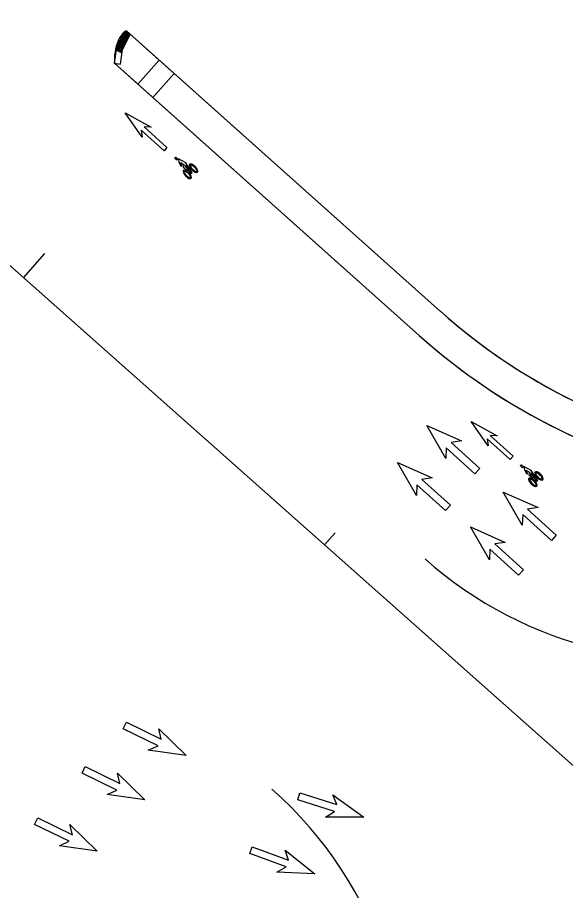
# Model space of a CAD drawing. Extents: x -5665 to 1997148, y 4 to 827579.
# Drawn here: x 1971224.3 to 1971360.5, y 802844 to 803060.9 of the extents above; entities that cross this region are included whole.
import ezdxf

# ---------------------------------------------------------------- set-up
doc = ezdxf.new("R2010")
doc.units = 0
for name, color, linetype in [('RD_HC_CL_Rel', 7, 'Continuous'), ('RD_HC_Data_Tic_Rel', 7, 'Continuous'), ('RD_PD_SW', 7, 'Continuous'), ('RD_Sketch8', 7, 'Continuous')]:
    doc.layers.add(name, color=color, linetype=linetype)

msp = doc.modelspace()

# ---------------------------------------------------------------- linework, layer by layer
at = {"layer": 'RD_HC_CL_Rel'}
msp.add_line((1970807.31, 803367.72), (1971858, 802435.06), dxfattribs=at)
for centre, start, end in [((1971391.98, 803001.16), 228.4058, 284.6451), ((1971221.18, 802794.42), 288.6146, 48.4058)]:
    msp.add_arc(centre, 100, start, end, dxfattribs=at)
at = {"layer": 'RD_HC_Data_Tic_Rel'}
for p, q in [((1971225.82, 802996.22), (1971231.13, 803002.21)), ((1971300.6, 802929.84), (1971303.26, 802932.83))]:
    msp.add_line(p, q, dxfattribs=at)
at = {"layer": 'RD_PD_SW'}
for p, q in [((1971329.44, 802987.86), (1971251.41, 803057.54)), ((1971259.57, 803050.25), (1971251.41, 803057.54)), ((1971324.11, 802981.89), (1971248.43, 803049.47)), ((1971248.43, 803049.47), (1971254.24, 803044.28)), ((1971259.57, 803050.25), (1971254.24, 803044.28)), ((1971254.24, 803044.28), (1971259.57, 803050.25)), ((1971254.24, 803044.28), (1971259.57, 803050.25)), ((1971263.3, 803046.92), (1971259.57, 803050.25)), ((1971263.3, 803046.92), (1971257.97, 803040.95)), ((1971257.97, 803040.95), (1971263.3, 803046.92)), ((1971257.97, 803040.95), (1971263.3, 803046.92)), ((1971329.44, 802987.86), (1971263.3, 803046.92)), ((1971254.24, 803044.28), (1971257.97, 803040.95)), ((1971257.97, 803040.95), (1971324.11, 802981.89))]:
    msp.add_line(p, q, dxfattribs=at)
msp.add_lwpolyline([(1971250.07, 803052.18), (1971252.38, 803056.59), (1971250.96, 803057.34), (1971248.65, 803052.92)], close=True, dxfattribs=at)
msp.add_lwpolyline([(1971248.83, 803052.82), (1971248.34, 803049.48), (1971249.92, 803049.25), (1971250.47, 803052.94)], dxfattribs=at)
for centre, radius in [((1971250.34, 803055.51), 0.146), ((1971250.34, 803055.51), 0.073), ((1971250.53, 803055.87), 0.146), ((1971250.53, 803055.87), 0.073), ((1971250.71, 803056.22), 0.146), ((1971250.71, 803056.22), 0.073), ((1971250.9, 803056.58), 0.146), ((1971250.9, 803056.58), 0.073), ((1971250.97, 803055.64), 0.146), ((1971250.97, 803055.64), 0.073), ((1971251.08, 803056.93), 0.146), ((1971251.08, 803056.93), 0.073), ((1971251.15, 803055.99), 0.146), ((1971251.15, 803055.99), 0.073), ((1971251.34, 803056.34), 0.146), ((1971251.34, 803056.34), 0.073), ((1971251.42, 803055.4), 0.146), ((1971251.52, 803056.7), 0.146), ((1971251.52, 803056.7), 0.073), ((1971251.6, 803055.75), 0.146), ((1971251.6, 803055.75), 0.073), ((1971251.79, 803056.11), 0.146), ((1971251.79, 803056.11), 0.073), ((1971251.98, 803056.46), 0.146), ((1971251.98, 803056.46), 0.073), ((1971249.23, 803053.39), 0.146), ((1971249.23, 803053.39), 0.073), ((1971249.41, 803053.74), 0.146), ((1971249.41, 803053.74), 0.073), ((1971249.6, 803054.09), 0.146), ((1971249.6, 803054.09), 0.073), ((1971249.78, 803054.45), 0.146), ((1971249.78, 803054.45), 0.073), ((1971249.86, 803053.51), 0.146), ((1971249.86, 803053.51), 0.073), ((1971249.97, 803054.8), 0.146), ((1971250.04, 803053.86), 0.146), ((1971249.97, 803054.8), 0.073), ((1971250.04, 803053.86), 0.073), ((1971250.15, 803055.16), 0.146), ((1971250.15, 803055.16), 0.073), ((1971250.23, 803054.22), 0.146), ((1971250.23, 803054.22), 0.073), ((1971250.31, 803053.27), 0.146), ((1971250.41, 803054.57), 0.146), ((1971250.41, 803054.57), 0.073), ((1971250.49, 803053.63), 0.146), ((1971250.49, 803053.63), 0.073), ((1971250.6, 803054.93), 0.146), ((1971250.6, 803054.93), 0.073), ((1971250.68, 803053.98), 0.146), ((1971250.68, 803053.98), 0.073), ((1971250.78, 803055.28), 0.146), ((1971250.78, 803055.28), 0.073), ((1971250.86, 803054.34), 0.146), ((1971250.86, 803054.34), 0.073), ((1971251.05, 803054.69), 0.146), ((1971251.05, 803054.69), 0.073), ((1971251.23, 803055.05), 0.146), ((1971251.23, 803055.05), 0.073), ((1971251.42, 803055.4), 0.073), ((1971249.04, 803053.03), 0.146), ((1971249.04, 803053.03), 0.073), ((1971249.48, 803052.8), 0.146), ((1971249.48, 803052.8), 0.073), ((1971249.67, 803053.15), 0.146), ((1971249.67, 803053.15), 0.073), ((1971249.94, 803052.56), 0.146), ((1971249.94, 803052.56), 0.073), ((1971250.12, 803052.92), 0.146), ((1971250.12, 803052.92), 0.073), ((1971250.31, 803053.27), 0.073)]:
    msp.add_circle(centre, radius, dxfattribs=at)
for centre, radius, start, end in [((1971253.99, 803053.26), 5, 121.1356, 158.6903), ((1971261.91, 803050.17), 13.5, 158.6903, 182.9617), ((1971427.01, 803097.14), 146.5, 228.2368, 259.5022), ((1971427.01, 803097.14), 146.5, 228.2368, 265.0557), ((1971427.01, 803097.14), 154.5, 228.2368, 259.5022), ((1971427.01, 803097.14), 154.5, 228.2368, 265.0557)]:
    msp.add_arc(centre, radius, start, end, dxfattribs=at)
at = {"layer": 'RD_Sketch8'}
for p, q in [((1971255.29, 803031.13), (1971251.07, 803037.2)), ((1971251.07, 803037.2), (1971257.56, 803033.64)), ((1971260.79, 803027.76), (1971255.08, 803032.9)), ((1971255.08, 803032.9), (1971255.29, 803031.13)), ((1971257.56, 803033.64), (1971255.78, 803033.67)), ((1971255.78, 803033.67), (1971261.49, 803028.53)), ((1971261.49, 803028.53), (1971260.79, 803027.76)), ((1971267.67, 803022.99), (1971267.84, 803023.16)), ((1971267.84, 803023.16), (1971267.67, 803022.99)), ((1971268.48, 803023.82), (1971268.32, 803023.65)), ((1971268.32, 803023.65), (1971268.48, 803023.82)), ((1971268.48, 803023.82), (1971268.32, 803023.65)), ((1971266.31, 803021.62), (1971266.14, 803021.45)), ((1971266.15, 803021.44), (1971266.31, 803021.62)), ((1971266.79, 803022.11), (1971266.96, 803022.28)), ((1971266.96, 803022.28), (1971266.79, 803022.11)), ((1971266.96, 803022.28), (1971266.8, 803022.11)), ((1971341.27, 802954.45), (1971337.05, 802960.52)), ((1971337.05, 802960.52), (1971343.54, 802956.96)), ((1971330.73, 802951.3), (1971326.01, 802959.5)), ((1971326.01, 802959.5), (1971334.67, 802955.67)), ((1971346.77, 802951.09), (1971341.06, 802956.22)), ((1971341.06, 802956.22), (1971341.27, 802954.45)), ((1971343.54, 802956.96), (1971341.75, 802956.99)), ((1971341.75, 802956.99), (1971347.46, 802951.86)), ((1971330.85, 802953.94), (1971330.73, 802951.3)), ((1971337.98, 802947.51), (1971330.85, 802953.94)), ((1971334.67, 802955.67), (1971332.05, 802955.27)), ((1971332.05, 802955.27), (1971339.19, 802948.85)), ((1971347.46, 802951.86), (1971346.77, 802951.09)), ((1971323.44, 802942.14), (1971318.72, 802950.35)), ((1971318.72, 802950.35), (1971327.37, 802946.51)), ((1971339.19, 802948.85), (1971337.98, 802947.51)), ((1971354.32, 802947.38), (1971354.15, 802947.21)), ((1971354.15, 802947.21), (1971354.31, 802947.38)), ((1971354.31, 802947.38), (1971354.15, 802947.21)), ((1971327.37, 802946.51), (1971324.76, 802946.12)), ((1971324.76, 802946.12), (1971331.9, 802939.7)), ((1971352.14, 802945.18), (1971351.97, 802945.01)), ((1971351.98, 802945), (1971352.15, 802945.18)), ((1971352.62, 802945.67), (1971352.79, 802945.84)), ((1971352.79, 802945.84), (1971352.62, 802945.67)), ((1971352.79, 802945.84), (1971352.63, 802945.67)), ((1971353.5, 802946.55), (1971353.67, 802946.72)), ((1971353.67, 802946.72), (1971353.5, 802946.55)), ((1971323.56, 802944.78), (1971323.44, 802942.14)), ((1971330.69, 802938.36), (1971323.56, 802944.78)), ((1971349.75, 802934.73), (1971345.03, 802942.94)), ((1971345.03, 802942.94), (1971353.68, 802939.1)), ((1971331.9, 802939.7), (1971330.69, 802938.36)), ((1971353.68, 802939.1), (1971351.07, 802938.71)), ((1971351.07, 802938.71), (1971358.21, 802932.29)), ((1971349.87, 802937.37), (1971349.75, 802934.73)), ((1971357, 802930.95), (1971349.87, 802937.37)), ((1971341.58, 802926.11), (1971336.85, 802934.31)), ((1971336.85, 802934.31), (1971345.51, 802930.48)), ((1971358.21, 802932.29), (1971357, 802930.95)), ((1971345.51, 802930.48), (1971342.9, 802930.09)), ((1971342.9, 802930.09), (1971350.03, 802923.67)), ((1971341.69, 802928.75), (1971341.58, 802926.11)), ((1971348.83, 802922.33), (1971341.69, 802928.75)), ((1971350.03, 802923.67), (1971348.83, 802922.33)), ((1971250.64, 802884.19), (1971251.43, 802885.8)), ((1971251.43, 802885.8), (1971260.05, 802881.58)), ((1971259.26, 802879.97), (1971250.64, 802884.19)), ((1971259.44, 802884.16), (1971266.23, 802877.56)), ((1971260.05, 802881.58), (1971259.44, 802884.16)), ((1971256.85, 802878.87), (1971259.26, 802879.97)), ((1971266.23, 802877.56), (1971256.85, 802878.87)), ((1971240.39, 802873.15), (1971241.18, 802874.77)), ((1971241.18, 802874.77), (1971249.8, 802870.55)), ((1971249.01, 802868.93), (1971240.39, 802873.15)), ((1971249.19, 802873.12), (1971255.98, 802866.53)), ((1971249.8, 802870.55), (1971249.19, 802873.12)), ((1971246.61, 802867.84), (1971249.01, 802868.93)), ((1971255.98, 802866.53), (1971246.61, 802867.84)), ((1971293.96, 802866.55), (1971294.51, 802868.26)), ((1971294.51, 802868.26), (1971303.65, 802865.33)), ((1971302.68, 802867.79), (1971310.35, 802862.24)), ((1971303.65, 802865.33), (1971302.68, 802867.79)), ((1971303.11, 802863.62), (1971293.96, 802866.55)), ((1971300.88, 802862.19), (1971303.11, 802863.62)), ((1971228.57, 802860.43), (1971229.37, 802862.05)), ((1971237.2, 802856.22), (1971228.57, 802860.43)), ((1971229.37, 802862.05), (1971237.99, 802857.83)), ((1971237.38, 802860.4), (1971244.17, 802853.81)), ((1971237.99, 802857.83), (1971237.38, 802860.4)), ((1971310.35, 802862.24), (1971300.88, 802862.19)), ((1971234.79, 802855.12), (1971237.2, 802856.22)), ((1971244.17, 802853.81), (1971234.79, 802855.12)), ((1971282.07, 802853.19), (1971282.69, 802854.88)), ((1971282.69, 802854.88), (1971291.69, 802851.54)), ((1971290.83, 802854.04), (1971298.25, 802848.16)), ((1971291.69, 802851.54), (1971290.83, 802854.04)), ((1971291.07, 802849.86), (1971282.07, 802853.19)), ((1971288.78, 802848.53), (1971291.07, 802849.86)), ((1971298.25, 802848.16), (1971288.78, 802848.53))]:
    msp.add_line(p, q, dxfattribs=at)
for points in [[(1971263.48, 803025.92), (1971263.49, 803025.97), (1971263.51, 803026.01), (1971263.52, 803026.04), (1971263.54, 803026.06), (1971263.55, 803026.08), (1971263.57, 803026.1), (1971263.59, 803026.11), (1971263.62, 803026.12), (1971263.64, 803026.13), (1971263.68, 803026.15), (1971263.71, 803026.15), (1971264.18, 803025.69), (1971264.17, 803025.65), (1971264.16, 803025.61), (1971264.13, 803025.57), (1971264.11, 803025.54), (1971264.07, 803025.51), (1971264.03, 803025.48), (1971264, 803025.47), (1971263.97, 803025.46), (1971263.95, 803025.45)], [(1971264.34, 803025.77), (1971264.47, 803024.95), (1971264.95, 803024.02), (1971265.3, 803023.9), (1971264.83, 803024.84), (1971265.7, 803024.34), (1971265.54, 803023.67), (1971266.59, 803022.88), (1971266.59, 803023.31), (1971266.07, 803023.73), (1971266.1, 803024.2), (1971267.37, 803022.2), (1971267.77, 803022.19), (1971266.17, 803024.76)], [(1971349.31, 802949.48), (1971349.32, 802949.53), (1971349.34, 802949.57), (1971349.35, 802949.6), (1971349.37, 802949.62), (1971349.39, 802949.64), (1971349.4, 802949.66), (1971349.42, 802949.67), (1971349.45, 802949.68), (1971349.47, 802949.69), (1971349.51, 802949.71), (1971349.54, 802949.71), (1971350.02, 802949.25), (1971350, 802949.21), (1971349.99, 802949.17), (1971349.96, 802949.13), (1971349.94, 802949.1), (1971349.9, 802949.07), (1971349.86, 802949.04), (1971349.83, 802949.03), (1971349.8, 802949.02), (1971349.78, 802949.01)], [(1971350.17, 802949.33), (1971350.3, 802948.51), (1971350.78, 802947.58), (1971351.13, 802947.46), (1971350.66, 802948.4), (1971351.53, 802947.9), (1971351.37, 802947.23), (1971352.42, 802946.44), (1971352.42, 802946.87), (1971351.9, 802947.29), (1971351.93, 802947.76), (1971353.2, 802945.76), (1971353.6, 802945.75), (1971352, 802948.32)]]:
    msp.add_lwpolyline(points, close=True, dxfattribs=at)
for centre, major_axis, ratio, start_param, end_param in [((1971268.06, 803023.42), (0.984, -0.971), 0.421657, 3.205785, 4.728917), ((1971268.06, 803023.42), (0.984, -0.971), 0.421657, 3.143612, 3.205785), ((1971268.06, 803023.42), (0.984, -0.971), 0.421657, 1.55828, 3.143599), ((1971268.08, 803023.4), (0.757, -0.73), 0.327603, 3.139551, 4.704089), ((1971268.08, 803023.4), (0.757, -0.73), 0.327603, 1.575, 3.139545), ((1971268.08, 803023.4), (0.757, -0.73), 0.327603, 4.706721, 4.968366), ((1971268.08, 803023.4), (0.757, -0.73), 0.327603, 6.281144, 7.855553), ((1971268.06, 803023.42), (0.984, -0.971), 0.421657, 0.002013, 1.556277), ((1971266.54, 803021.88), (0.984, -0.971), 0.421657, 3.205785, 4.728917), ((1971266.54, 803021.88), (0.984, -0.971), 0.421657, 3.143612, 3.205785), ((1971266.54, 803021.88), (0.984, -0.971), 0.421657, 1.55828, 3.143599), ((1971266.56, 803021.86), (0.757, -0.73), 0.327603, 3.139551, 4.704089), ((1971266.56, 803021.86), (0.757, -0.73), 0.327603, 1.575, 3.139545), ((1971266.54, 803021.88), (0.984, -0.971), 0.421657, 4.73092, 6.285191), ((1971266.56, 803021.86), (0.757, -0.73), 0.327603, 4.706721, 4.968366), ((1971266.56, 803021.86), (0.757, -0.73), 0.327603, 4.968366, 6.281137), ((1971266.56, 803021.86), (0.757, -0.73), 0.327603, 6.281144, 7.855553), ((1971266.54, 803021.88), (0.984, -0.971), 0.421657, 0.002013, 1.556277), ((1971268.06, 803023.42), (0.984, -0.971), 0.421657, 4.73092, 6.285191), ((1971268.08, 803023.4), (0.757, -0.73), 0.327603, 4.968366, 6.281137), ((1971353.89, 802946.98), (0.984, -0.971), 0.421657, 3.205785, 4.728917), ((1971353.89, 802946.98), (0.984, -0.971), 0.421657, 3.143612, 3.205785), ((1971353.89, 802946.98), (0.984, -0.971), 0.421657, 1.55828, 3.143599), ((1971353.91, 802946.96), (0.757, -0.73), 0.327603, 3.139551, 4.704089), ((1971353.91, 802946.96), (0.757, -0.73), 0.327603, 1.575, 3.139545), ((1971353.91, 802946.96), (0.757, -0.73), 0.327603, 6.281144, 7.855553), ((1971353.89, 802946.98), (0.984, -0.971), 0.421657, 0.002013, 1.556277), ((1971352.37, 802945.44), (0.984, -0.971), 0.421657, 3.205785, 4.728917), ((1971352.37, 802945.44), (0.984, -0.971), 0.421657, 3.143612, 3.205785), ((1971352.37, 802945.44), (0.984, -0.971), 0.421657, 1.55828, 3.143599), ((1971352.39, 802945.42), (0.757, -0.73), 0.327603, 3.139551, 4.704089), ((1971352.39, 802945.42), (0.757, -0.73), 0.327603, 1.575, 3.139545), ((1971352.37, 802945.44), (0.984, -0.971), 0.421657, 4.73092, 6.285191), ((1971352.39, 802945.42), (0.757, -0.73), 0.327603, 4.706721, 4.968366), ((1971352.39, 802945.42), (0.757, -0.73), 0.327603, 4.968366, 6.281137), ((1971352.39, 802945.42), (0.757, -0.73), 0.327603, 6.281144, 7.855553), ((1971352.37, 802945.44), (0.984, -0.971), 0.421657, 0.002013, 1.556277), ((1971353.89, 802946.98), (0.984, -0.971), 0.421657, 4.73092, 6.285191), ((1971353.91, 802946.96), (0.757, -0.73), 0.327603, 4.706721, 4.968366), ((1971353.91, 802946.96), (0.757, -0.73), 0.327603, 4.968366, 6.281137)]:
    msp.add_ellipse(centre, major_axis=major_axis, ratio=ratio, start_param=start_param, end_param=end_param, dxfattribs=at)

doc.saveas('drawing.dxf')
